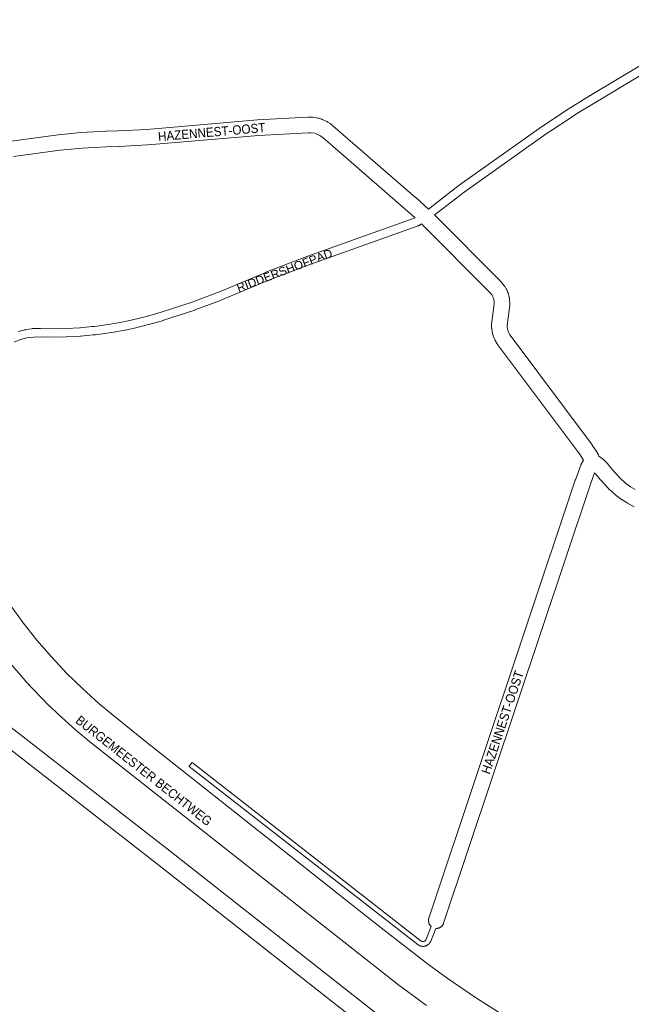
# Model space of a CAD drawing. Header units: metres. Extents: x 123819 to 142731, y 393440 to 405763.
# Tile 267 of 346: x 135881 to 136393, y 399172 to 399995. Entities that reach past the tile are written whole.
import ezdxf
from ezdxf.enums import TextEntityAlignment as Align

# ---------------------------------------------------------------- set-up
doc = ezdxf.new("R2010")
doc.units = ezdxf.units.M
doc.header["$MEASUREMENT"] = 0
for name, color, linetype, lineweight in [('gs-anno-wegen algemeen tekst', 7, 'Continuous', 0), ('gs-knt-aanvullende hoofdweg', 7, 'Continuous', 0), ('gs-knt-fietspaden', 7, 'Continuous', 0), ('gs-knt-hoofdweg', 7, 'Continuous', 0), ('gs-knt-paden', 7, 'Continuous', 0), ('gs-knt-wegen algemeen', 7, 'Continuous', 0)]:
    doc.layers.add(name, color=color, linetype=linetype, lineweight=lineweight)
doc.styles.add('Style-Arial', font='arial.ttf')

msp = doc.modelspace()

# ---------------------------------------------------------------- linework, layer by layer
at = {"layer": 'gs-knt-aanvullende hoofdweg', "color": 7, "linetype": 'Continuous', "flags": 128}
for points in [[(135850.99, 399420.95), (136006.95, 399299.84), (136006.98, 399299.81), (136203.52, 399145.36), (136210.61, 399140.26), (136210.91, 399140.04), (136211.19, 399139.8), (136211.46, 399139.55), (136211.5, 399139.51), (136329.6, 399048.21)], [(136197, 399131.54), (136194.62, 399133.25), (136194.36, 399133.45), (135997.72, 399287.99), (135848.02, 399404.24)]]:
    msp.add_lwpolyline(points, dxfattribs=at)
at = {"layer": 'gs-knt-fietspaden', "color": 7, "linetype": 'Continuous', "flags": 128}
for points in [[(136223.26, 399836.74), (136227.11, 399839.74), (136248.83, 399856.6), (136248.96, 399856.69), (136313.95, 399902.69), (136317.9, 399905.49), (136317.99, 399905.55), (136321.86, 399908.11), (136338.77, 399919.32), (136338.86, 399919.38), (136358.73, 399931.65), (136358.77, 399931.68), (136360.07, 399932.48), (136360.11, 399932.5), (136464.51, 399995.1)], [(136468.16, 399989.11), (136362.42, 399925.68), (136362.4, 399925.67), (136345.89, 399915.47), (136342.6, 399913.44), (136325.74, 399902.26), (136321.91, 399899.73), (136318.01, 399896.96), (136265.67, 399859.92), (136253.08, 399851.01), (136231.42, 399834.19), (136228.35, 399831.81)], [(136217.42, 399824.33), (136215.34, 399823.12), (136215.21, 399823.05), (136215.07, 399822.97), (136214.92, 399822.89), (136214.77, 399822.83), (136214.62, 399822.77), (136123.86, 399790.54), (136090.3, 399777.6), (136050.98, 399761.12), (136050.86, 399761.08), (136049.11, 399760.42), (136031.66, 399753.84), (136027.78, 399752.38), (136027.64, 399752.33), (136001.59, 399743.73), (136001.45, 399743.69), (135989.09, 399740.18), (135988.98, 399740.15), (135977.17, 399737.19), (135977.07, 399737.16), (135970.96, 399735.83), (135970.82, 399735.8), (135958.16, 399733.56), (135958.02, 399733.53), (135944.62, 399731.72), (135944.47, 399731.7), (135942.43, 399731.51), (135932.42, 399730.57), (135932.39, 399730.56), (135932.08, 399730.53), (135931.95, 399730.52), (135931.92, 399730.52), (135931.82, 399730.52), (135920.29, 399729.86), (135920.15, 399729.85), (135909.53, 399729.67), (135909.39, 399729.67), (135898.38, 399729.9), (135892.72, 399729.77), (135887.22, 399729.02), (135881.69, 399727.63), (135876.39, 399725.57)], [(135879.77, 399734.39), (135885.7, 399735.87), (135885.82, 399735.9), (135885.89, 399735.92), (135885.95, 399735.93), (135886.08, 399735.95), (135891.34, 399736.67), (135891.96, 399736.76), (135892.09, 399736.77), (135892.16, 399736.78), (135892.22, 399736.78), (135892.36, 399736.79), (135895.73, 399736.86), (135898.29, 399736.92), (135898.45, 399736.92), (135909.48, 399736.69), (135919.96, 399736.87), (135931.37, 399737.52), (135931.42, 399737.53), (135931.77, 399737.56), (135931.78, 399737.56), (135941.77, 399738.5), (135943.74, 399738.69), (135957.01, 399740.48), (135969.53, 399742.7), (135975.51, 399744.01), (135987.22, 399746.95), (135999.46, 399750.42), (136025.37, 399758.97), (136029.19, 399760.41), (136046.63, 399766.99), (136048.32, 399767.62), (136087.63, 399784.1), (136087.73, 399784.14), (136121.38, 399797.11), (136121.46, 399797.14), (136212.05, 399829.33)]]:
    msp.add_lwpolyline(points, dxfattribs=at)
at = {"layer": 'gs-knt-hoofdweg', "color": 7, "linetype": 'Continuous', "flags": 128}
for points in [[(135803.01, 399661.94), (135806.46, 399648.46), (135806.48, 399648.38), (135810.29, 399632.88), (135816.49, 399612.88), (135824.14, 399594.42), (135831.81, 399576.86), (135848.5, 399545.28), (135857.86, 399529.12), (135862.68, 399521.38), (135873.02, 399505.88), (135883.96, 399490.86), (135895.46, 399476.39), (135907.62, 399462.33), (135920.36, 399448.79), (135933.57, 399435.86), (135947.42, 399423.41), (135958.32, 399414.3), (135984.68, 399392.9), (136178.54, 399239.64), (136222.36, 399205.59), (136238.87, 399193.78), (136263.52, 399177.01), (136288.55, 399160.93)], [(136221.56, 399170.71), (136197.27, 399188.63), (136197.07, 399188.78), (135939.75, 399391.33), (135939.57, 399391.48), (135928.18, 399400.99), (135927.96, 399401.18), (135913.54, 399414.16), (135913.35, 399414.33), (135906.3, 399421.08), (135906.18, 399421.19), (135899.28, 399428.09), (135899.1, 399428.27), (135885.8, 399442.41), (135885.57, 399442.66), (135872.87, 399457.35)]]:
    msp.add_lwpolyline(points, dxfattribs=at)
at = {"layer": 'gs-knt-paden', "color": 7, "linetype": 'Continuous', "flags": 128}
msp.add_lwpolyline([(136229.39, 399235.28), (136225.19, 399224.67), (136225.15, 399224.58), (136225.11, 399224.49), (136225.07, 399224.4), (136225.03, 399224.31), (136224.99, 399224.23), (136224.95, 399224.14), (136224.91, 399224.05), (136224.86, 399223.97), (136224.82, 399223.88), (136224.77, 399223.8), (136224.72, 399223.71), (136224.67, 399223.63), (136224.62, 399223.55), (136224.57, 399223.47), (136224.52, 399223.39), (136224.46, 399223.31), (136224.41, 399223.23), (136224.35, 399223.15), (136224.29, 399223.07), (136224.24, 399222.99), (136224.18, 399222.92), (136224.12, 399222.84), (136224.05, 399222.76), (136223.99, 399222.69), (136223.93, 399222.62), (136223.86, 399222.55), (136223.8, 399222.47), (136223.73, 399222.4), (136223.67, 399222.33), (136223.6, 399222.27), (136223.53, 399222.2), (136223.46, 399222.13), (136223.39, 399222.07), (136223.31, 399222), (136223.24, 399221.94), (136223.17, 399221.88), (136223.09, 399221.81), (136223.02, 399221.75), (136222.94, 399221.69), (136222.86, 399221.64), (136222.79, 399221.58), (136222.71, 399221.52), (136222.63, 399221.47), (136222.55, 399221.41), (136222.47, 399221.36), (136222.38, 399221.31), (136222.3, 399221.26), (136222.22, 399221.21), (136222.14, 399221.16), (136222.05, 399221.11), (136221.97, 399221.07), (136221.88, 399221.02), (136221.79, 399220.98), (136221.71, 399220.94), (136221.62, 399220.89), (136221.53, 399220.85), (136221.44, 399220.82), (136221.35, 399220.78), (136221.26, 399220.74), (136221.17, 399220.71), (136221.08, 399220.67), (136220.99, 399220.64), (136220.9, 399220.61), (136220.81, 399220.58), (136220.72, 399220.55), (136220.62, 399220.52), (136220.53, 399220.49), (136220.44, 399220.47), (136220.34, 399220.45), (136220.25, 399220.42), (136220.15, 399220.4), (136220.06, 399220.38), (136219.97, 399220.36), (136219.87, 399220.35), (136219.77, 399220.33), (136219.68, 399220.32), (136219.58, 399220.3), (136219.49, 399220.29), (136219.39, 399220.28), (136219.29, 399220.27), (136219.2, 399220.26), (136219.1, 399220.26), (136219, 399220.25), (136218.91, 399220.25), (136218.81, 399220.25), (136218.71, 399220.24), (136218.62, 399220.24), (136218.52, 399220.25), (136218.42, 399220.25), (136218.33, 399220.25), (136218.23, 399220.26), (136218.14, 399220.26), (136218.04, 399220.27), (136217.94, 399220.28), (136217.85, 399220.29), (136217.75, 399220.3), (136217.65, 399220.32), (136217.56, 399220.33), (136217.46, 399220.35), (136217.37, 399220.37), (136217.27, 399220.38), (136217.18, 399220.4), (136217.08, 399220.43), (136216.99, 399220.45), (136216.9, 399220.47), (136216.8, 399220.5), (136216.71, 399220.52), (136216.62, 399220.55), (136216.52, 399220.58), (136216.43, 399220.61), (136216.34, 399220.64), (136216.25, 399220.67), (136216.16, 399220.71), (136216.07, 399220.74), (136215.98, 399220.78), (136215.89, 399220.82), (136215.8, 399220.86), (136215.71, 399220.9), (136215.63, 399220.94), (136215.54, 399220.98), (136215.45, 399221.03), (136215.37, 399221.07), (136215.28, 399221.12), (136215.2, 399221.16), (136215.11, 399221.21), (136215.03, 399221.26), (136214.95, 399221.31), (136214.87, 399221.36), (136214.79, 399221.41), (136214.72, 399221.47), (136023.05, 399370.78, -0.384756), (136023.05, 399370.79), (136025.51, 399373.95, -0.384759), (136025.52, 399373.95), (136217.11, 399224.7), (136217.15, 399224.68), (136217.18, 399224.66), (136217.22, 399224.64), (136217.25, 399224.62), (136217.29, 399224.6), (136217.33, 399224.58), (136217.36, 399224.56), (136217.4, 399224.55), (136217.44, 399224.53), (136217.47, 399224.51), (136217.51, 399224.5), (136217.55, 399224.48), (136217.59, 399224.47), (136217.63, 399224.45), (136217.66, 399224.44), (136217.7, 399224.42), (136217.74, 399224.41), (136217.78, 399224.4), (136217.82, 399224.39), (136217.86, 399224.38), (136217.9, 399224.37), (136217.94, 399224.36), (136217.98, 399224.35), (136218.01, 399224.34), (136218.05, 399224.33), (136218.09, 399224.32), (136218.13, 399224.31), (136218.17, 399224.31), (136218.21, 399224.3), (136218.25, 399224.29), (136218.3, 399224.29), (136218.34, 399224.28), (136218.38, 399224.28), (136218.42, 399224.27), (136218.46, 399224.27), (136218.5, 399224.27), (136218.54, 399224.27), (136218.58, 399224.27), (136218.62, 399224.26)], format="xyb", dxfattribs=at)
msp.add_lwpolyline([(136218.62, 399224.26), (136218.66, 399224.26), (136218.7, 399224.26), (136218.74, 399224.26), (136218.78, 399224.27), (136218.82, 399224.27), (136218.86, 399224.27), (136218.9, 399224.27), (136218.94, 399224.28), (136218.98, 399224.28), (136219.03, 399224.28), (136219.07, 399224.29), (136219.11, 399224.3), (136219.15, 399224.3), (136219.19, 399224.31), (136219.23, 399224.32), (136219.27, 399224.32), (136219.31, 399224.33), (136219.35, 399224.34), (136219.39, 399224.35), (136219.42, 399224.36), (136219.46, 399224.37), (136219.5, 399224.38), (136219.54, 399224.39), (136219.58, 399224.41), (136219.62, 399224.42), (136219.66, 399224.43), (136219.7, 399224.45), (136219.73, 399224.46), (136219.77, 399224.47), (136219.81, 399224.49), (136219.85, 399224.51), (136219.88, 399224.52), (136219.92, 399224.54), (136219.96, 399224.56), (136220, 399224.57), (136220.03, 399224.59), (136220.07, 399224.61), (136220.1, 399224.63), (136220.14, 399224.65), (136220.17, 399224.67), (136220.21, 399224.69), (136220.24, 399224.71), (136220.28, 399224.73), (136220.31, 399224.76), (136220.35, 399224.78), (136220.38, 399224.8), (136220.41, 399224.82), (136220.45, 399224.85), (136220.48, 399224.87), (136220.51, 399224.9), (136220.54, 399224.92), (136220.57, 399224.95), (136220.61, 399224.97), (136220.64, 399225), (136220.67, 399225.03), (136220.7, 399225.06), (136220.73, 399225.08), (136220.76, 399225.11), (136220.79, 399225.14), (136220.81, 399225.17), (136220.84, 399225.2), (136220.87, 399225.23), (136220.9, 399225.26), (136220.92, 399225.29), (136220.95, 399225.32), (136220.98, 399225.35), (136221, 399225.38), (136221.03, 399225.41), (136221.05, 399225.45), (136221.08, 399225.48), (136221.1, 399225.51), (136221.12, 399225.54), (136221.15, 399225.58), (136221.17, 399225.61), (136221.19, 399225.65), (136221.21, 399225.68), (136221.23, 399225.71), (136221.26, 399225.75), (136221.28, 399225.79), (136221.3, 399225.82), (136221.31, 399225.86), (136221.33, 399225.89), (136221.35, 399225.93), (136221.37, 399225.97), (136221.39, 399226), (136221.4, 399226.04), (136221.42, 399226.08), (136221.44, 399226.11), (136221.45, 399226.15), (136225.66, 399236.76)], dxfattribs=at)
at = {"layer": 'gs-knt-wegen algemeen', "color": 7, "linetype": 'Continuous', "flags": 128}
for points in [[(135874.01, 399893.59), (135913.26, 399898.9), (135913.54, 399898.93), (135932.2, 399900.64), (135932.38, 399900.65), (135942.76, 399901.32), (135942.88, 399901.33), (135953.28, 399901.79), (135953.4, 399901.8), (135963.71, 399902.06), (135987.41, 399903.38), (136080.09, 399911.3), (136080.29, 399911.31), (136122.35, 399913.62), (136122.54, 399913.63), (136122.73, 399913.63), (136125.4, 399913.62), (136125.64, 399913.62), (136125.89, 399913.6), (136126.13, 399913.58), (136126.38, 399913.54), (136130.61, 399912.88), (136130.91, 399912.83), (136131.2, 399912.76), (136131.5, 399912.68), (136133.55, 399912.06), (136133.84, 399911.96), (136134.12, 399911.85), (136134.4, 399911.73), (136138.28, 399909.93), (136138.55, 399909.8), (136138.82, 399909.65), (136139.08, 399909.49), (136140.88, 399908.33), (136141.13, 399908.15), (136141.37, 399907.97), (136143.06, 399906.64), (136143.28, 399906.46), (136143.29, 399906.45), (136143.29, 399906.45)], [(136143.29, 399906.45), (136212.44, 399846.56), (136212.55, 399846.46), (136223.26, 399836.74)], [(136212.05, 399829.33), (136203.86, 399836.77), (136134.87, 399896.51), (136133.55, 399897.56), (136132.39, 399898.31), (136129.33, 399899.73), (136128.15, 399900.09), (136124.86, 399900.6), (136122.87, 399900.61), (136081.1, 399898.32), (135988.42, 399890.4), (135988.23, 399890.39), (135964.33, 399889.06), (135964.14, 399889.05), (135953.8, 399888.78), (135943.53, 399888.32), (135933.3, 399887.67), (135914.87, 399885.98), (135876.05, 399880.73)], [(136225.66, 399236.76), (136225.54, 399236.86), (136225.3, 399237.07), (136225.07, 399237.3), (136224.86, 399237.54), (136224.66, 399237.79), (136224.47, 399238.04), (136224.29, 399238.31), (136224.13, 399238.58), (136223.98, 399238.87), (136223.84, 399239.16), (136223.72, 399239.45), (136223.62, 399239.75), (136223.53, 399240.06), (136223.45, 399240.37), (136223.39, 399240.68), (136223.34, 399241), (136223.31, 399241.32), (136223.3, 399241.64), (136223.3, 399241.96), (136223.32, 399242.28), (136223.35, 399242.59), (136223.4, 399242.91), (136223.46, 399243.22), (136223.54, 399243.53), (136223.63, 399243.84), (136346.16, 399610.16), (136346.22, 399610.33), (136350.68, 399622.47), (136350.78, 399622.74), (136350.9, 399623), (136351.03, 399623.26), (136351.17, 399623.51), (136353.1, 399626.8), (136349.64, 399632.05), (136281.17, 399723.63), (136281.01, 399723.85), (136280.86, 399724.07), (136279.17, 399726.77), (136279.02, 399727.03), (136278.89, 399727.28), (136278.76, 399727.55), (136277.96, 399729.32), (136277.87, 399729.53), (136277.79, 399729.74), (136277.71, 399729.95), (136277.1, 399731.8), (136277.02, 399732.04), (136276.96, 399732.28), (136276.9, 399732.52), (136276.86, 399732.77), (136276.21, 399736.61), (136276.17, 399736.85), (136276.14, 399737.1), (136276.13, 399737.35), (136276.12, 399737.6), (136276.09, 399739.55), (136276.1, 399739.86), (136276.11, 399740.17), (136276.15, 399740.48), (136278.35, 399757.45), (136278.19, 399760.04), (136277.46, 399762.66), (136277, 399763.67), (136276.44, 399764.64), (136274.55, 399766.98), (136217.42, 399824.33)], [(136228.35, 399831.81), (136284.02, 399775.92), (136284.18, 399775.76), (136284.33, 399775.59), (136284.47, 399775.42), (136286.89, 399772.42), (136287.04, 399772.23), (136287.18, 399772.03), (136287.32, 399771.82), (136287.45, 399771.61), (136288.43, 399769.92), (136288.54, 399769.73), (136288.64, 399769.53), (136288.74, 399769.33), (136289.54, 399767.55), (136289.64, 399767.32), (136289.72, 399767.09), (136289.8, 399766.85), (136289.88, 399766.61), (136290.91, 399762.86), (136290.98, 399762.6), (136291.04, 399762.34), (136291.08, 399762.08), (136291.11, 399761.81), (136291.14, 399761.54), (136291.39, 399757.66), (136291.4, 399757.35), (136291.4, 399757.03), (136291.38, 399756.72), (136291.35, 399756.4), (136289.12, 399739.26), (136289.13, 399738.28), (136289.61, 399735.43), (136289.96, 399734.38), (136290.45, 399733.31), (136291.76, 399731.21), (136360.18, 399639.69), (136360.29, 399639.53), (136360.4, 399639.37), (136364.61, 399632.99), (136364.76, 399632.74), (136364.91, 399632.49), (136365.04, 399632.23), (136365.16, 399631.96), (136365.27, 399631.69), (136365.36, 399631.42), (136365.37, 399631.41), (136365.37, 399631.41)], [(136365.37, 399631.41), (136365.45, 399631.13), (136365.76, 399630.02)], [(136365.76, 399630.02), (136368.73, 399628.06), (136368.94, 399627.92), (136369.15, 399627.76), (136369.35, 399627.6), (136369.54, 399627.43), (136369.73, 399627.26), (136372.29, 399624.74), (136372.45, 399624.58), (136372.6, 399624.41), (136372.75, 399624.24), (136377.26, 399618.76), (136383.59, 399611.7), (136388.2, 399607.62), (136392.36, 399604.55), (136396.2, 399602.15)], [(136362.29, 399616.31), (136358.48, 399605.94), (136235.98, 399239.71), (136235.87, 399239.41), (136235.75, 399239.11), (136235.61, 399238.82), (136235.46, 399238.54), (136235.29, 399238.27), (136235.11, 399238), (136234.92, 399237.75), (136234.72, 399237.5), (136234.5, 399237.27), (136234.28, 399237.04), (136234.04, 399236.83), (136233.79, 399236.62), (136233.53, 399236.44), (136233.27, 399236.26), (136232.99, 399236.1), (136232.71, 399235.95), (136232.42, 399235.81), (136232.13, 399235.69), (136231.83, 399235.58), (136231.52, 399235.49), (136231.21, 399235.41), (136230.9, 399235.35), (136230.58, 399235.31), (136230.26, 399235.28), (136229.94, 399235.26), (136229.62, 399235.26), (136229.39, 399235.28)], [(136395.48, 399587.85), (136389.96, 399590.72), (136389.73, 399590.84), (136389.51, 399590.98), (136385.25, 399593.64), (136385.04, 399593.78), (136384.84, 399593.92), (136380.24, 399597.32), (136380.01, 399597.49), (136379.79, 399597.68), (136374.68, 399602.2), (136374.49, 399602.37), (136374.31, 399602.55), (136374.14, 399602.73), (136367.47, 399610.17), (136367.3, 399610.37), (136362.91, 399615.7), (136362.29, 399616.31)]]:
    msp.add_lwpolyline(points, dxfattribs=at)

# ---------------------------------------------------------------- texts
at = {"layer": 'gs-anno-wegen algemeen tekst', "color": 7, "style": 'Style-Arial', "width": 0.909091}
for s, rotation, p in [('HAZENNEST-OOST', 4.88173, (136041.83, 399901.16)), ('HAZENNEST-OOST', 71.48537, (136285.18, 399407.58)), ('BURGEMEESTER BECHTWEG', 321.79126, (135985.04, 399367.15))]:
    msp.add_text(s, height=7.7, rotation=rotation, dxfattribs=at).set_placement(p, align=Align.MIDDLE_CENTER)
at = {"layer": 'gs-anno-wegen algemeen tekst', "color": 7, "style": 'Style-Arial'}
msp.add_text('RIDDERSHOFPAD', height=7, rotation=20.72313, dxfattribs=at).set_placement((136102.76, 399785.43), align=Align.MIDDLE_CENTER)

doc.saveas('drawing.dxf')
